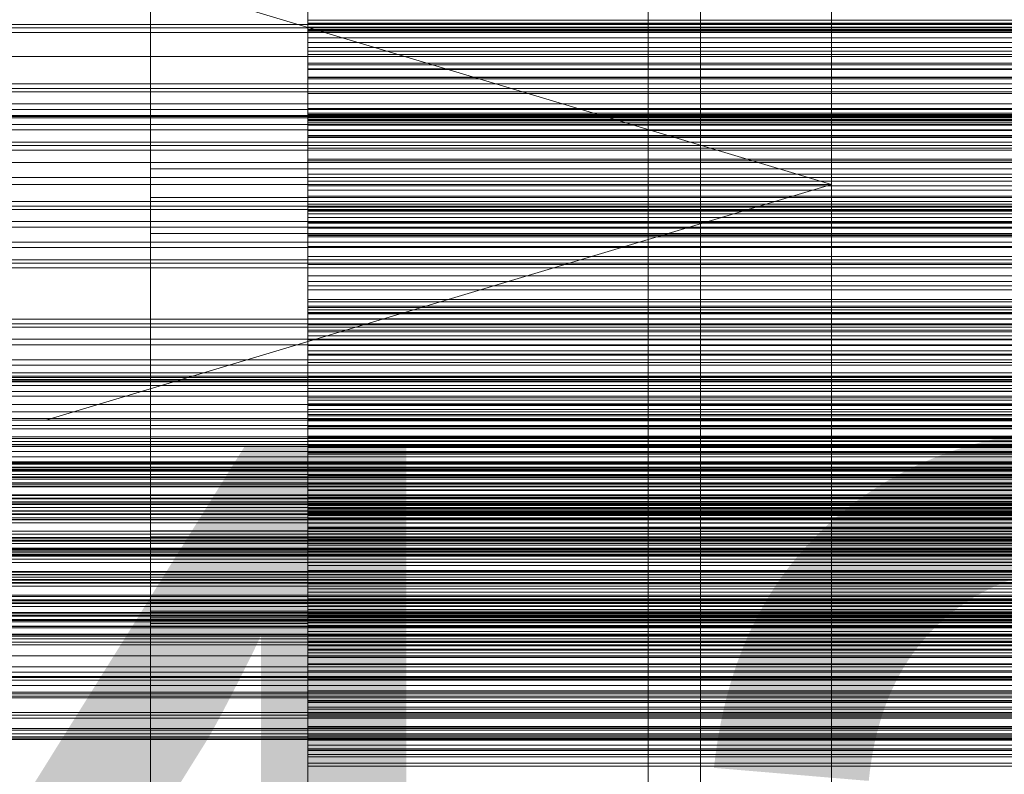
# Model space of a CAD drawing. Header units: millimetres. Extents: x -3490 to 61924, y -72580 to 6847.
# Tile 261 of 656: x 495 to 683, y -34313 to -34169. Entities that reach past the tile are written whole.
import ezdxf

# ---------------------------------------------------------------- set-up
doc = ezdxf.new("R2010")
doc.units = ezdxf.units.MM
for name, color, linetype, lineweight in [('COTAS_O', 1, 'Continuous', 0), ('COTAS_P', 1, 'Continuous', 0), ('frontal_briquetadora', 7, 'Continuous', 0), ('frontal_C03', 7, 'Continuous', 0), ('frontal_mezcladora', 7, 'Continuous', 0), ('frontal_secador', 7, 'Continuous', 0)]:
    doc.layers.add(name, color=color, linetype=linetype, lineweight=lineweight)
doc.dimstyles.new('R19_100', dxfattribs={"dimtxt": 250, "dimasz": 150, "dimexe": 150, "dimexo": 80, "dimgap": 100, "dimtad": 1, "dimtih": 1, "dimtoh": 1, "dimdsep": 46, "dimcen": 0.09, "dimadec": 0, "dimazin": 0, "dimtfac": 1, "dimtdec": 4, "dimtofl": 0, "dimtmove": 0, "dimatfit": 3, "dimfxl": 1, "dimtolj": 1, "dimtzin": 0, "dimarcsym": 0})

# ---------------------------------------------------------------- blocks, each defined once
blk = doc.blocks.new('DIM_R29_52')
at = {"layer": 'COTAS_P'}
for p, q in [((-1750, -34600), (-1600, -34555)), ((2600, -34600), (2450, -34555)), ((-1750, -35500), (-1750, -34600)), ((-1750, -34600), (2600, -34600)), ((-1750, -34600), (-1600, -34645)), ((2600, -34600), (2450, -34645)), ((2600, -35500), (2600, -34600))]:
    blk.add_line(p, q, dxfattribs=at)
blk.add_text('4350 P', height=250, dxfattribs=at).set_placement((425, -34500))
blk = doc.blocks.new('DIM_R29_57')
at = {"layer": 'COTAS_O'}
for p, q in [((-1725, -33700), (-1575, -33655)), ((1725, -33700), (1575, -33655)), ((-1725, -34400), (-1725, -33700)), ((-1725, -33700), (1725, -33700)), ((-1725, -33700), (-1575, -33745)), ((1725, -33700), (1575, -33745)), ((1725, -34400), (1725, -33700))]:
    blk.add_line(p, q, dxfattribs=at)
blk.add_text('3450 O', height=250, dxfattribs=at).set_placement((0, -33600))
blk = doc.blocks.new('DIM_R29_58')
at = {"layer": 'COTAS_P'}
for p, q in [((-150, -32300), (550, -32300)), ((550, -32300), (505, -32450)), ((550, -34900), (550, -32300)), ((550, -32300), (595, -32450)), ((550, -34900), (505, -34750)), ((550, -34900), (595, -34750)), ((-150, -34900), (550, -34900))]:
    blk.add_line(p, q, dxfattribs=at)
blk.add_text('2600 P', height=250, rotation=90, dxfattribs=at).set_placement((450, -33600))
blk = doc.blocks.new('DIM_R29_61')
at = {"layer": 'COTAS_O'}
for p, q in [((-650, -34200), (-500, -34155)), ((650, -34200), (500, -34155)), ((-650, -34900), (-650, -34200)), ((-650, -34200), (650, -34200)), ((-650, -34200), (-500, -34245)), ((650, -34200), (500, -34245)), ((650, -34900), (650, -34200))]:
    blk.add_line(p, q, dxfattribs=at)
blk.add_text('1300 O', height=250, dxfattribs=at).set_placement((0, -34100))

msp = doc.modelspace()

# ---------------------------------------------------------------- linework, layer by layer
at = {"layer": 'frontal_briquetadora'}
for p, q in [((520, -34157.775), (520, -34173.231)), ((550, -34173.231), (550, -34157.775)), ((520, -34174.744), (520, -34159.169)), ((550, -34159.169), (550, -34174.744)), ((550, -34163.517), (550, -34170.544)), ((550, -34175.223), (550, -34164.444)), ((520, -34182.2), (520, -34166.069)), ((550, -34182.2), (550, -34166.069)), ((550, -34169.27), (550, -34166.345)), ((550, -34166.775), (550, -34177.964)), ((550, -34168.618), (550, -34168.194)), ((550, -34177.146), (550, -34168.422)), ((550, -34169.222), (550, -34168.618)), ((750, -34168.618), (550, -34168.618)), ((550, -34169.995), (550, -34169.222)), ((750, -34169.222), (550, -34169.222)), ((550, -34172.006), (550, -34169.27)), ((750, -34169.27), (550, -34169.27)), ((550, -34179.561), (550, -34169.995)), ((750, -34169.995), (550, -34169.995)), ((550, -34170.764), (550, -34170.441)), ((550, -34170.441), (550, -34172.896)), ((550, -34170.441), (750, -34170.441)), ((550, -34170.544), (550, -34179.847)), ((550, -34170.544), (750, -34170.544)), ((550, -34173.853), (550, -34170.764)), ((550, -34170.764), (750, -34170.764)), ((550, -34174.538), (550, -34172.006)), ((750, -34172.006), (550, -34172.006)), ((550, -34172.896), (550, -34178.035)), ((550, -34172.896), (750, -34172.896)), ((520, -34173.231), (520, -34189.88)), ((520, -34191.495), (520, -34174.744)), ((550, -34189.88), (550, -34173.231)), ((550, -34179.589), (550, -34173.853)), ((550, -34173.853), (750, -34173.853)), ((550, -34176.835), (550, -34174.538)), ((750, -34174.538), (550, -34174.538)), ((550, -34174.744), (550, -34191.495)), ((550, -34187.602), (550, -34175.223)), ((550, -34175.223), (750, -34175.223)), ((550, -34186.389), (550, -34176.835)), ((750, -34176.835), (550, -34176.835)), ((520, -34178.883), (520, -34177)), ((520, -34178.061), (520, -34177.118)), ((520, -34177.118), (520, -34179.937)), ((520, -34182.729), (520, -34178.061)), ((550, -34187.891), (550, -34177.146)), ((550, -34177.146), (750, -34177.146)), ((550, -34177.964), (550, -34190.647)), ((550, -34177.964), (750, -34177.964)), ((550, -34178.035), (550, -34185.66)), ((550, -34178.035), (750, -34178.035)), ((520, -34184.46), (520, -34178.883)), ((520, -34179.937), (520, -34186.409)), ((550, -34182.626), (550, -34179.561)), ((750, -34179.561), (550, -34179.561)), ((550, -34187.752), (550, -34179.589)), ((550, -34179.589), (750, -34179.589)), ((550, -34179.847), (550, -34191.067)), ((550, -34179.847), (750, -34179.847)), ((520, -34199.42), (520, -34182.2)), ((550, -34199.42), (550, -34182.2)), ((520, -34190.943), (520, -34182.729)), ((520, -34186.282), (520, -34184.117)), ((520, -34184.117), (520, -34184.39)), ((520, -34184.39), (520, -34187.047)), ((550, -34185.525), (550, -34182.626)), ((750, -34182.626), (550, -34182.626)), ((520, -34193.516), (520, -34184.46)), ((520, -34190.456), (520, -34186.282)), ((550, -34188.246), (550, -34185.525)), ((750, -34185.525), (550, -34185.525)), ((550, -34185.66), (550, -34195.479)), ((550, -34185.66), (750, -34185.66)), ((520, -34186.409), (520, -34196.286)), ((520, -34187.047), (520, -34191.561)), ((550, -34186.417), (550, -34186.389)), ((750, -34186.389), (550, -34186.389)), ((550, -34186.682), (550, -34186.417)), ((750, -34186.417), (550, -34186.417)), ((550, -34187.157), (550, -34186.682)), ((750, -34186.682), (550, -34186.682)), ((550, -34187.826), (550, -34187.157)), ((750, -34187.157), (550, -34187.157)), ((550, -34201.105), (550, -34187.602)), ((550, -34187.602), (750, -34187.602)), ((550, -34198.027), (550, -34187.752)), ((550, -34187.752), (750, -34187.752)), ((550, -34188.675), (550, -34187.826)), ((750, -34187.826), (550, -34187.826)), ((550, -34200.244), (550, -34187.891)), ((550, -34187.891), (750, -34187.891)), ((520, -34189.88), (520, -34207.527)), ((550, -34190.778), (550, -34188.246)), ((750, -34188.246), (550, -34188.246)), ((550, -34189.695), (550, -34188.675)), ((750, -34188.675), (550, -34188.675)), ((550, -34199.367), (550, -34189.695)), ((750, -34189.695), (550, -34189.695)), ((550, -34207.527), (550, -34189.88)), ((520, -34192.727), (520, -34190.313)), ((520, -34195.812), (520, -34190.456)), ((520, -34202.387), (520, -34190.943)), ((520, -34209.225), (520, -34191.495)), ((520, -34191.561), (520, -34197.039)), ((550, -34190.647), (550, -34204.338)), ((550, -34190.647), (750, -34190.647)), ((550, -34193.102), (550, -34190.778)), ((750, -34190.778), (550, -34190.778)), ((550, -34191.067), (550, -34203.774)), ((550, -34191.067), (750, -34191.067)), ((550, -34191.495), (550, -34209.225)), ((520, -34197.076), (520, -34192.727)), ((520, -34205.704), (520, -34193.516)), ((550, -34195.188), (550, -34193.102)), ((750, -34193.102), (550, -34193.102)), ((550, -34204.848), (550, -34195.188)), ((750, -34195.188), (550, -34195.188)), ((550, -34195.479), (550, -34207.113)), ((550, -34195.479), (750, -34195.479)), ((520, -34195.812), (750, -34195.812)), ((520, -34201.29), (520, -34195.812)), ((520, -34196.286), (520, -34209.187)), ((520, -34198.605), (520, -34196.441)), ((520, -34196.441), (520, -34196.713)), ((520, -34196.713), (520, -34199.37)), ((520, -34197.039), (750, -34197.039)), ((520, -34197.039), (520, -34202.395)), ((520, -34202.5), (520, -34197.076)), ((520, -34202.779), (520, -34198.605)), ((520, -34199.37), (520, -34203.885)), ((520, -34217.526), (520, -34199.42)), ((550, -34210.021), (550, -34198.027)), ((550, -34198.027), (750, -34198.027)), ((550, -34202.228), (550, -34199.367)), ((750, -34199.367), (550, -34199.367)), ((550, -34217.526), (550, -34199.42)), ((520, -34205.804), (520, -34201.29)), ((550, -34213.731), (550, -34200.244)), ((550, -34200.244), (750, -34200.244)), ((550, -34208.173), (550, -34201.105)), ((550, -34201.105), (750, -34201.105)), ((520, -34216.621), (520, -34202.387)), ((520, -34202.395), (520, -34206.569)), ((520, -34202.5), (750, -34202.5)), ((520, -34202.5), (520, -34207.924)), ((520, -34208.136), (520, -34202.779)), ((550, -34204.919), (550, -34202.228)), ((750, -34202.228), (550, -34202.228)), ((520, -34203.885), (520, -34209.362)), ((550, -34203.774), (550, -34217.478)), ((550, -34203.774), (750, -34203.774)), ((550, -34204.338), (550, -34218.51)), ((550, -34204.338), (750, -34204.338)), ((550, -34205.112), (550, -34204.848)), ((750, -34204.848), (550, -34204.848)), ((550, -34207.432), (550, -34204.919)), ((750, -34204.919), (550, -34204.919)), ((520, -34220.554), (520, -34205.704)), ((520, -34208.461), (520, -34205.804)), ((520, -34206.569), (520, -34208.734)), ((550, -34205.616), (550, -34205.112)), ((750, -34205.112), (550, -34205.112)), ((550, -34206.333), (550, -34205.616)), ((750, -34205.616), (550, -34205.616)), ((550, -34207.243), (550, -34206.333)), ((750, -34206.333), (550, -34206.333)), ((520, -34207.527), (520, -34225.965)), ((520, -34207.924), (520, -34212.273)), ((520, -34208.136), (750, -34208.136)), ((520, -34213.613), (520, -34208.136)), ((520, -34208.734), (520, -34208.461)), ((550, -34207.113), (550, -34220.117)), ((550, -34207.113), (750, -34207.113)), ((550, -34208.336), (550, -34207.243)), ((750, -34207.243), (550, -34207.243)), ((550, -34209.753), (550, -34207.432)), ((750, -34207.432), (550, -34207.432)), ((550, -34225.965), (550, -34207.527)), ((550, -34215.272), (550, -34208.173)), ((550, -34208.173), (750, -34208.173)), ((550, -34209.601), (550, -34208.336)), ((750, -34208.336), (550, -34208.336)), ((520, -34209.187), (520, -34224.618)), ((520, -34227.726), (520, -34209.225)), ((520, -34209.362), (750, -34209.362)), ((520, -34209.362), (520, -34214.719)), ((550, -34209.225), (550, -34227.726)), ((550, -34219.355), (550, -34209.601)), ((750, -34209.601), (550, -34209.601)), ((550, -34211.863), (550, -34209.753)), ((750, -34209.753), (550, -34209.753)), ((550, -34223.272), (550, -34210.021)), ((550, -34210.021), (750, -34210.021)), ((520, -34212.273), (520, -34214.687)), ((550, -34213.734), (550, -34211.863)), ((750, -34211.863), (550, -34211.863)), ((520, -34218.128), (520, -34213.613)), ((550, -34227.834), (550, -34213.731)), ((550, -34223.476), (550, -34213.734)), ((750, -34213.734), (550, -34213.734)), ((520, -34214.719), (520, -34218.892)), ((550, -34222.397), (550, -34215.272)), ((550, -34215.272), (750, -34215.272)), ((520, -34233.1), (520, -34216.621)), ((520, -34236.305), (520, -34217.526)), ((520, -34220.784), (520, -34218.128)), ((550, -34217.478), (550, -34224.611)), ((550, -34217.478), (750, -34217.478)), ((550, -34236.305), (550, -34217.526)), ((520, -34218.892), (520, -34221.057)), ((550, -34218.51), (550, -34232.619)), ((550, -34218.51), (750, -34218.51)), ((550, -34222.005), (550, -34219.355)), ((750, -34219.355), (550, -34219.355)), ((550, -34220.117), (550, -34233.99)), ((550, -34220.117), (750, -34220.117)), ((520, -34237.497), (520, -34220.554)), ((520, -34221.057), (520, -34220.784)), ((550, -34224.483), (550, -34222.005)), ((750, -34222.005), (550, -34222.005)), ((550, -34229.547), (550, -34222.397)), ((550, -34222.397), (750, -34222.397)), ((550, -34237.271), (550, -34223.272)), ((550, -34223.272), (750, -34223.272)), ((550, -34223.976), (550, -34223.476)), ((750, -34223.476), (550, -34223.476)), ((520, -34224.618), (520, -34241.985)), ((550, -34224.718), (550, -34223.976)), ((750, -34223.976), (550, -34223.976)), ((550, -34226.781), (550, -34224.483)), ((750, -34224.483), (550, -34224.483)), ((550, -34224.611), (550, -34231.767)), ((550, -34224.611), (750, -34224.611)), ((550, -34225.673), (550, -34224.718)), ((750, -34224.718), (550, -34224.718)), ((550, -34226.824), (550, -34225.673)), ((750, -34225.673), (550, -34225.673)), ((520, -34225.965), (520, -34244.978)), ((550, -34244.978), (550, -34225.965)), ((550, -34228.885), (550, -34226.781)), ((750, -34226.781), (550, -34226.781)), ((550, -34228.157), (550, -34226.824)), ((750, -34226.824), (550, -34226.824)), ((520, -34246.782), (520, -34227.726)), ((550, -34227.726), (550, -34246.782)), ((550, -34242.009), (550, -34227.834)), ((550, -34227.834), (750, -34227.834)), ((550, -34229.664), (550, -34228.157)), ((750, -34228.157), (550, -34228.157)), ((550, -34230.777), (550, -34228.885)), ((750, -34228.885), (550, -34228.885)), ((550, -34236.717), (550, -34229.547)), ((550, -34229.547), (750, -34229.547)), ((550, -34239.478), (550, -34229.664)), ((750, -34229.664), (550, -34229.664)), ((550, -34232.427), (550, -34230.777)), ((750, -34230.777), (550, -34230.777)), ((520, -34251.188), (520, -34233.1)), ((550, -34231.767), (550, -34238.943)), ((550, -34231.767), (750, -34231.767)), ((550, -34242.229), (550, -34232.427)), ((750, -34232.427), (550, -34232.427)), ((550, -34232.619), (550, -34236.673)), ((550, -34232.619), (750, -34232.619)), ((550, -34233.99), (550, -34241.171)), ((550, -34233.99), (750, -34233.99)), ((520, -34255.539), (520, -34236.305)), ((550, -34255.539), (550, -34236.305)), ((550, -34236.673), (550, -34240.744)), ((550, -34236.673), (750, -34236.673)), ((550, -34243.904), (550, -34236.717)), ((550, -34236.717), (750, -34236.717)), ((520, -34255.881), (520, -34237.497)), ((550, -34251.479), (550, -34237.271)), ((550, -34237.271), (750, -34237.271)), ((550, -34238.943), (550, -34246.135)), ((550, -34238.943), (750, -34238.943)), ((550, -34241.909), (550, -34239.478)), ((750, -34239.478), (550, -34239.478)), ((550, -34240.744), (550, -34244.831)), ((550, -34240.744), (750, -34240.744)), ((520, -34241.985), (520, -34260.62)), ((550, -34241.171), (550, -34248.367)), ((550, -34241.171), (750, -34241.171)), ((550, -34244.168), (550, -34241.909)), ((750, -34241.909), (550, -34241.909)), ((550, -34246.101), (550, -34242.009)), ((550, -34242.009), (750, -34242.009)), ((550, -34242.963), (550, -34242.229)), ((750, -34242.229), (550, -34242.229)), ((550, -34243.941), (550, -34242.963)), ((750, -34242.963), (550, -34242.963)), ((550, -34251.105), (550, -34243.904)), ((550, -34243.904), (750, -34243.904)), ((550, -34245.133), (550, -34243.941)), ((750, -34243.941), (550, -34243.941)), ((550, -34246.246), (550, -34244.168)), ((750, -34244.168), (550, -34244.168)), ((520, -34244.978), (520, -34264.342)), ((550, -34244.831), (550, -34248.931)), ((550, -34244.831), (750, -34244.831)), ((550, -34264.342), (550, -34244.978)), ((550, -34246.52), (550, -34245.133)), ((750, -34245.133), (550, -34245.133)), ((550, -34250.205), (550, -34246.101)), ((550, -34246.101), (750, -34246.101)), ((550, -34246.135), (550, -34253.34)), ((550, -34246.135), (750, -34246.135)), ((550, -34248.128), (550, -34246.246)), ((750, -34246.246), (550, -34246.246)), ((520, -34266.168), (520, -34246.782)), ((550, -34248.091), (550, -34246.52)), ((750, -34246.52), (550, -34246.52)), ((550, -34246.782), (550, -34266.168)), ((550, -34249.836), (550, -34248.091)), ((750, -34248.091), (550, -34248.091)), ((550, -34249.796), (550, -34248.128)), ((750, -34248.128), (550, -34248.128)), ((550, -34248.367), (550, -34255.575)), ((550, -34248.367), (750, -34248.367)), ((550, -34248.931), (550, -34253.043)), ((550, -34248.931), (750, -34248.931)), ((550, -34251.223), (550, -34249.796)), ((750, -34249.796), (550, -34249.796)), ((550, -34259.686), (550, -34249.836)), ((750, -34249.836), (550, -34249.836)), ((550, -34254.32), (550, -34250.205)), ((550, -34250.205), (750, -34250.205)), ((520, -34270.191), (520, -34251.188)), ((550, -34258.317), (550, -34251.105)), ((550, -34251.105), (750, -34251.105)), ((550, -34261.06), (550, -34251.223)), ((750, -34251.223), (550, -34251.223)), ((550, -34255.598), (550, -34251.479)), ((550, -34251.479), (750, -34251.479)), ((550, -34253.043), (550, -34257.165)), ((550, -34253.043), (750, -34253.043)), ((550, -34253.34), (550, -34260.554)), ((550, -34253.34), (750, -34253.34)), ((520, -34275), (520, -34255.539)), ((520, -34257.742), (520, -34255.577)), ((520, -34255.577), (520, -34255.85)), ((520, -34255.85), (520, -34258.506)), ((550, -34258.445), (550, -34254.32)), ((550, -34254.32), (750, -34254.32)), ((550, -34275), (550, -34255.539)), ((550, -34255.575), (550, -34262.792)), ((550, -34255.575), (750, -34255.575)), ((550, -34259.725), (550, -34255.598)), ((550, -34255.598), (750, -34255.598)), ((520, -34275), (520, -34255.881)), ((550, -34257.165), (550, -34261.296)), ((550, -34257.165), (750, -34257.165)), ((520, -34261.916), (520, -34257.742)), ((520, -34258.506), (520, -34263.021)), ((550, -34265.537), (550, -34258.317)), ((550, -34258.317), (750, -34258.317)), ((550, -34262.577), (550, -34258.445)), ((550, -34258.445), (750, -34258.445)), ((520, -34260.62), (520, -34279.809)), ((550, -34261.893), (550, -34259.686)), ((750, -34259.686), (550, -34259.686)), ((550, -34263.859), (550, -34259.725)), ((550, -34259.725), (750, -34259.725)), ((550, -34260.554), (550, -34267.776)), ((550, -34260.554), (750, -34260.554)), ((550, -34262.027), (550, -34261.06)), ((750, -34261.06), (550, -34261.06)), ((550, -34261.296), (550, -34265.432)), ((550, -34261.296), (750, -34261.296)), ((520, -34267.272), (520, -34261.916)), ((520, -34265.227), (520, -34262.813)), ((520, -34263.021), (520, -34268.499)), ((550, -34263.928), (550, -34261.893)), ((750, -34261.893), (550, -34261.893)), ((550, -34263.238), (550, -34262.027)), ((750, -34262.027), (550, -34262.027)), ((550, -34266.715), (550, -34262.577)), ((550, -34262.577), (750, -34262.577)), ((550, -34262.792), (550, -34270.015)), ((550, -34262.792), (750, -34262.792)), ((550, -34264.664), (550, -34263.238)), ((750, -34263.238), (550, -34263.238)), ((520, -34264.342), (520, -34283.832)), ((520, -34269.576), (520, -34265.227)), ((550, -34267.999), (550, -34263.859)), ((550, -34263.859), (750, -34263.859)), ((550, -34265.78), (550, -34263.928)), ((750, -34263.928), (550, -34263.928)), ((550, -34283.832), (550, -34264.342)), ((550, -34266.286), (550, -34264.664)), ((750, -34264.664), (550, -34264.664)), ((550, -34266.168), (520, -34266.168)), ((520, -34285.658), (520, -34266.168)), ((550, -34265.432), (550, -34269.572)), ((550, -34265.432), (750, -34265.432)), ((550, -34272.76), (550, -34265.537)), ((550, -34265.537), (750, -34265.537)), ((550, -34267.436), (550, -34265.78)), ((750, -34265.78), (550, -34265.78)), ((550, -34266.168), (550, -34285.658)), ((550, -34268.091), (550, -34266.286)), ((750, -34266.286), (550, -34266.286)), ((550, -34270.857), (550, -34266.715)), ((550, -34266.715), (750, -34266.715)), ((520, -34267.272), (750, -34267.272)), ((520, -34272.75), (520, -34267.272)), ((520, -34268.499), (750, -34268.499)), ((520, -34268.499), (520, -34273.855)), ((550, -34268.877), (550, -34267.436)), ((750, -34267.436), (550, -34267.436)), ((550, -34267.776), (550, -34275)), ((550, -34267.776), (750, -34267.776)), ((550, -34272.141), (550, -34267.999)), ((550, -34267.999), (750, -34267.999)), ((550, -34270.069), (550, -34268.091)), ((750, -34268.091), (550, -34268.091)), ((550, -34270.075), (550, -34268.877)), ((750, -34268.877), (550, -34268.877)), ((750, -34270.216), (200, -34270.216)), ((520, -34275), (520, -34269.576)), ((520, -34271.971), (520, -34269.806)), ((520, -34269.806), (520, -34270.079)), ((520, -34270.079), (520, -34272.736)), ((520, -34289.38), (520, -34270.191)), ((750, -34270.191), (520, -34270.191)), ((550, -34269.572), (550, -34273.715)), ((550, -34269.572), (750, -34269.572)), ((550, -34270.015), (550, -34277.24)), ((550, -34270.015), (750, -34270.015)), ((550, -34279.931), (550, -34270.069)), ((750, -34270.069), (550, -34270.069)), ((550, -34279.925), (550, -34270.075)), ((750, -34270.075), (550, -34270.075)), ((550, -34275), (550, -34270.857)), ((550, -34270.857), (750, -34270.857)), ((520, -34276.145), (520, -34271.971)), ((520, -34272.736), (520, -34277.25)), ((520, -34277.264), (520, -34272.75)), ((550, -34276.285), (550, -34272.141)), ((550, -34272.141), (750, -34272.141)), ((550, -34279.985), (550, -34272.76)), ((550, -34272.76), (750, -34272.76)), ((520, -34273.855), (520, -34278.029)), ((550, -34273.715), (550, -34277.859)), ((550, -34273.715), (750, -34273.715)), ((750, -34275), (200, -34275)), ((520, -34275), (750, -34275)), ((520, -34275), (520, -34280.424)), ((520, -34275), (520, -34294.119)), ((550, -34275), (520, -34275)), ((520, -34275), (520, -34294.461)), ((520, -34281.501), (520, -34276.145)), ((550, -34275), (550, -34282.224)), ((550, -34279.143), (550, -34275)), ((550, -34275), (550, -34294.461)), ((550, -34275), (750, -34275)), ((550, -34280.428), (550, -34276.285)), ((550, -34276.285), (750, -34276.285)), ((520, -34277.25), (520, -34282.728)), ((520, -34279.921), (520, -34277.264)), ((520, -34278.029), (520, -34280.194)), ((550, -34277.24), (550, -34284.463)), ((550, -34277.24), (750, -34277.24)), ((550, -34277.859), (550, -34282.001)), ((550, -34277.859), (750, -34277.859)), ((750, -34279.784), (200, -34279.784)), ((750, -34279.809), (520, -34279.809)), ((520, -34279.809), (520, -34298.812)), ((520, -34280.194), (520, -34279.921)), ((550, -34283.285), (550, -34279.143)), ((550, -34279.143), (750, -34279.143)), ((750, -34279.925), (550, -34279.925)), ((550, -34279.925), (550, -34281.123)), ((550, -34281.909), (550, -34279.931)), ((750, -34279.931), (550, -34279.931)), ((550, -34287.208), (550, -34279.985)), ((550, -34279.985), (750, -34279.985)), ((520, -34280.424), (520, -34284.773)), ((520, -34281.501), (750, -34281.501)), ((520, -34286.979), (520, -34281.501)), ((550, -34284.568), (550, -34280.428)), ((550, -34280.428), (750, -34280.428)), ((750, -34281.123), (550, -34281.123)), ((550, -34281.123), (550, -34282.564)), ((550, -34283.714), (550, -34281.909)), ((750, -34281.909), (550, -34281.909)), ((550, -34282.001), (550, -34286.141)), ((550, -34282.001), (750, -34282.001)), ((520, -34282.728), (750, -34282.728)), ((520, -34282.728), (520, -34288.084)), ((550, -34283.832), (520, -34283.832)), ((520, -34283.832), (520, -34303.218)), ((550, -34282.224), (550, -34289.446)), ((550, -34282.224), (750, -34282.224)), ((750, -34282.564), (550, -34282.564)), ((550, -34282.564), (550, -34284.22)), ((550, -34287.423), (550, -34283.285)), ((550, -34283.285), (750, -34283.285)), ((550, -34285.336), (550, -34283.714)), ((750, -34283.714), (550, -34283.714)), ((550, -34303.218), (550, -34283.832)), ((520, -34284.773), (520, -34287.187)), ((520, -34305.022), (520, -34285.658)), ((750, -34284.22), (550, -34284.22)), ((550, -34284.22), (550, -34286.072)), ((550, -34284.463), (550, -34291.683)), ((550, -34284.463), (750, -34284.463)), ((550, -34288.704), (550, -34284.568)), ((550, -34284.568), (750, -34284.568)), ((550, -34286.762), (550, -34285.336)), ((750, -34285.336), (550, -34285.336)), ((550, -34285.658), (550, -34305.022)), ((520, -34291.494), (520, -34286.979)), ((750, -34286.072), (550, -34286.072)), ((550, -34286.072), (550, -34288.107)), ((550, -34286.141), (550, -34290.275)), ((550, -34286.141), (750, -34286.141)), ((550, -34287.973), (550, -34286.762)), ((750, -34286.762), (550, -34286.762)), ((550, -34294.425), (550, -34287.208)), ((550, -34287.208), (750, -34287.208)), ((550, -34291.555), (550, -34287.423)), ((550, -34287.423), (750, -34287.423)), ((520, -34288.084), (520, -34292.258)), ((520, -34308.015), (520, -34289.38)), ((550, -34288.94), (550, -34287.973)), ((750, -34287.973), (550, -34287.973)), ((750, -34288.107), (550, -34288.107)), ((550, -34288.107), (550, -34290.314)), ((550, -34292.835), (550, -34288.704)), ((550, -34288.704), (750, -34288.704)), ((550, -34298.777), (550, -34288.94)), ((750, -34288.94), (550, -34288.94)), ((550, -34289.446), (550, -34296.66)), ((550, -34289.446), (750, -34289.446)), ((520, -34294.15), (520, -34291.494)), ((550, -34290.275), (550, -34294.402)), ((550, -34290.275), (750, -34290.275)), ((750, -34290.314), (550, -34290.314)), ((550, -34290.314), (550, -34300.164)), ((550, -34295.68), (550, -34291.555)), ((550, -34291.555), (750, -34291.555)), ((520, -34292.258), (520, -34294.423)), ((550, -34291.683), (550, -34298.895)), ((550, -34291.683), (750, -34291.683)), ((550, -34296.957), (550, -34292.835)), ((550, -34292.835), (750, -34292.835)), ((520, -34294.119), (520, -34312.503)), ((520, -34294.423), (520, -34294.15)), ((520, -34294.461), (520, -34313.695)), ((550, -34294.402), (550, -34298.521)), ((550, -34294.402), (750, -34294.402)), ((550, -34301.633), (550, -34294.425)), ((550, -34294.425), (750, -34294.425)), ((550, -34294.461), (550, -34313.695)), ((550, -34299.795), (550, -34295.68)), ((550, -34295.68), (750, -34295.68)), ((550, -34296.66), (550, -34303.865)), ((550, -34296.66), (750, -34296.66)), ((550, -34301.069), (550, -34296.957)), ((550, -34296.957), (750, -34296.957)), ((520, -34298.812), (520, -34316.9)), ((550, -34298.521), (550, -34312.729)), ((550, -34298.521), (750, -34298.521)), ((750, -34298.777), (550, -34298.777)), ((550, -34298.777), (550, -34300.204)), ((550, -34298.895), (550, -34306.096)), ((550, -34298.895), (750, -34298.895)), ((550, -34303.899), (550, -34299.795)), ((550, -34299.795), (750, -34299.795)), ((750, -34300.164), (550, -34300.164)), ((550, -34300.164), (550, -34301.909)), ((750, -34300.204), (550, -34300.204)), ((550, -34300.204), (550, -34301.872)), ((550, -34305.169), (550, -34301.069)), ((550, -34301.069), (750, -34301.069)), ((550, -34308.829), (550, -34301.633)), ((550, -34301.633), (750, -34301.633)), ((750, -34301.872), (550, -34301.872)), ((550, -34301.872), (550, -34303.754)), ((750, -34301.909), (550, -34301.909)), ((550, -34301.909), (550, -34303.48)), ((520, -34303.218), (520, -34322.274)), ((550, -34322.274), (550, -34303.218)), ((750, -34303.48), (550, -34303.48)), ((550, -34303.48), (550, -34304.867)), ((750, -34303.754), (550, -34303.754)), ((550, -34303.754), (550, -34305.832)), ((550, -34303.865), (550, -34311.057)), ((550, -34303.865), (750, -34303.865)), ((550, -34307.991), (550, -34303.899)), ((550, -34303.899), (750, -34303.899)), ((520, -34324.035), (520, -34305.022)), ((750, -34304.867), (550, -34304.867)), ((550, -34304.867), (550, -34306.059)), ((550, -34305.022), (550, -34324.035)), ((550, -34309.256), (550, -34305.169)), ((550, -34305.169), (750, -34305.169)), ((750, -34305.832), (550, -34305.832)), ((550, -34305.832), (550, -34308.091)), ((750, -34306.059), (550, -34306.059)), ((550, -34306.059), (550, -34307.037)), ((550, -34306.096), (550, -34313.283)), ((550, -34306.096), (750, -34306.096)), ((520, -34325.382), (520, -34308.015)), ((750, -34307.037), (550, -34307.037)), ((550, -34307.037), (550, -34307.771)), ((750, -34307.771), (550, -34307.771)), ((550, -34307.771), (550, -34317.573)), ((550, -34322.166), (550, -34307.991)), ((550, -34307.991), (750, -34307.991)), ((750, -34308.091), (550, -34308.091)), ((550, -34308.091), (550, -34310.522)), ((550, -34316.01), (550, -34308.829)), ((550, -34308.829), (750, -34308.829)), ((550, -34313.327), (550, -34309.256)), ((550, -34309.256), (750, -34309.256)), ((750, -34310.522), (550, -34310.522)), ((550, -34310.522), (550, -34320.336)), ((550, -34311.057), (550, -34318.233)), ((550, -34311.057), (750, -34311.057)), ((520, -34312.503), (520, -34329.446))]:
    msp.add_line(p, q, dxfattribs=at)
at = {"layer": 'frontal_C03'}
for p, q in [((1250, -34169.463), (-1250, -34169.463)), ((1250, -34170.117), (-1250, -34170.117)), ((1250, -34170.998), (-1250, -34170.998)), ((-1500, -34175.611), (1500, -34175.611)), ((1250, -34180.804), (-1250, -34180.804)), ((1250, -34181.686), (-1250, -34181.686)), ((1250, -34182.339), (-1250, -34182.339)), ((1250, -34184.647), (-1250, -34184.647)), ((-1250, -34185.704), (1250, -34185.704)), ((1500, -34186.859), (-1500, -34186.859)), ((1500, -34187.019), (-1500, -34187.019)), ((1500, -34187.304), (-1500, -34187.304)), ((1250, -34188.556), (-1250, -34188.556)), ((1250, -34189.613), (-1250, -34189.613)), ((1250, -34191.921), (-1250, -34191.921)), ((1250, -34192.574), (-1250, -34192.574)), ((1250, -34193.456), (-1250, -34193.456)), ((-1500, -34195.842), (1500, -34195.842)), ((-1500, -34198.712), (1500, -34198.712)), ((1250, -34203.262), (-1250, -34203.262)), ((1250, -34204.143), (-1250, -34204.143)), ((1250, -34204.797), (-1250, -34204.797)), ((1250, -34207.104), (-1250, -34207.104)), ((-1250, -34208.162), (1250, -34208.162)), ((1250, -34211.014), (-1250, -34211.014)), ((1250, -34212.071), (-1250, -34212.071)), ((1250, -34214.378), (-1250, -34214.378)), ((1250, -34215.032), (-1250, -34215.032)), ((1250, -34215.913), (-1250, -34215.913)), ((1250, -34225.72), (-1250, -34225.72)), ((1250, -34226.601), (-1250, -34226.601)), ((1250, -34227.254), (-1250, -34227.254)), ((1250, -34229.562), (-1250, -34229.562)), ((-1250, -34230.619), (1250, -34230.619)), ((1250, -34233.471), (-1250, -34233.471)), ((1250, -34234.529), (-1250, -34234.529)), ((-1250, -34236.6), (1250, -34236.6)), ((1250, -34236.836), (-1250, -34236.836)), ((-1250, -34237.233), (1250, -34237.233)), ((1250, -34237.49), (-1250, -34237.49)), ((-1250, -34237.697), (1250, -34237.697)), ((1250, -34238.371), (-1250, -34238.371)), ((-1250, -34239.553), (1250, -34239.553)), ((-1250, -34240.449), (1250, -34240.449)), ((-1250, -34243.401), (1250, -34243.401)), ((-1250, -34244.669), (1250, -34244.669)), ((1250, -34248.177), (-1250, -34248.177)), ((-1250, -34248.516), (1250, -34248.516)), ((1250, -34249.059), (-1250, -34249.059)), ((1250, -34249.712), (-1250, -34249.712)), ((-1250, -34250.068), (1250, -34250.068)), ((1250, -34252.019), (-1250, -34252.019)), ((-1500, -34252.99), (1500, -34252.99)), ((-1500, -34253.214), (1500, -34253.214)), ((-1500, -34253.379), (1500, -34253.379)), ((-1250, -34253.077), (1250, -34253.077)), ((-1500, -34254.036), (1500, -34254.036)), ((-1500, -34254.354), (1500, -34254.354)), ((-1500, -34255.4), (1500, -34255.4)), ((-1500, -34255.849), (1500, -34255.849)), ((-1250, -34254.549), (1250, -34254.549)), ((-1500, -34257.212), (1500, -34257.212)), ((1250, -34255.929), (-1250, -34255.929)), ((1250, -34256.28), (-1250, -34256.28)), ((1250, -34256.986), (-1250, -34256.986)), ((-1500, -34257.762), (1500, -34257.762)), ((-1500, -34259.35), (1500, -34259.35)), ((1250, -34259.294), (-1250, -34259.294)), ((1500, -34259.963), (-1500, -34259.963)), ((1250, -34259.947), (-1250, -34259.947)), ((1250, -34260.828), (-1250, -34260.828)), ((-1250, -34261.088), (1250, -34261.088)), ((-1500, -34261.667), (1500, -34261.667)), ((-1500, -34262.302), (1500, -34262.302)), ((-1250, -34262.881), (1250, -34262.881)), ((-1500, -34264.006), (1500, -34264.006)), ((-1500, -34264.619), (1500, -34264.619)), ((-1500, -34266.207), (1500, -34266.207)), ((-1500, -34266.757), (1500, -34266.757)), ((-1500, -34268.12), (1500, -34268.12)), ((-1500, -34268.569), (1500, -34268.569)), ((-1250, -34267.689), (1250, -34267.689)), ((-1500, -34269.615), (1500, -34269.615)), ((-1500, -34269.933), (1500, -34269.933)), ((-1500, -34270.59), (1500, -34270.59)), ((-1500, -34270.754), (1500, -34270.754)), ((-1250, -34269.42), (1250, -34269.42)), ((1250, -34270.635), (-1250, -34270.635)), ((-1500, -34270.979), (1500, -34270.979)), ((1250, -34271.516), (-1250, -34271.516)), ((1250, -34272.17), (-1250, -34272.17)), ((-1250, -34273.9), (1250, -34273.9)), ((1250, -34274.477), (-1250, -34274.477)), ((-1250, -34275.453), (1250, -34275.453)), ((-1250, -34275.534), (1250, -34275.534)), ((1250, -34278.387), (-1250, -34278.387)), ((-1250, -34279.3), (1250, -34279.3)), ((1250, -34279.444), (-1250, -34279.444)), ((-1250, -34280.567), (1250, -34280.567)), ((1250, -34281.751), (-1250, -34281.751)), ((1250, -34282.405), (-1250, -34282.405)), ((1250, -34283.286), (-1250, -34283.286)), ((-1250, -34283.52), (1250, -34283.52)), ((-1250, -34284.416), (1250, -34284.416)), ((-1250, -34286.272), (1250, -34286.272)), ((-1250, -34286.736), (1250, -34286.736)), ((-1250, -34287.369), (1250, -34287.369)), ((1250, -34293.092), (-1250, -34293.092)), ((1250, -34293.974), (-1250, -34293.974)), ((1250, -34294.627), (-1250, -34294.627)), ((1250, -34296.935), (-1250, -34296.935)), ((-1250, -34297.992), (1250, -34297.992)), ((1250, -34300.844), (-1250, -34300.844)), ((1250, -34301.902), (-1250, -34301.902)), ((1250, -34304.209), (-1250, -34304.209)), ((1250, -34304.862), (-1250, -34304.862)), ((1250, -34305.744), (-1250, -34305.744))]:
    msp.add_line(p, q, dxfattribs=at)
at = {"layer": 'frontal_mezcladora'}
for p, q in [((625, -34725), (625, -33700)), ((650, -34725), (650, -33700)), ((615, -34760), (615, -33730)), ((625, -34725), (625, -33730)), ((650, -34760), (650, -33730))]:
    msp.add_line(p, q, dxfattribs=at)
at = {"layer": 'frontal_secador'}
for p, q in [((-1250, -34236), (1250, -34236)), ((-1250, -34242), (1250, -34242)), ((-1250, -34245), (1250, -34245)), ((1250, -34246), (-1250, -34246)), ((-1250, -34246.659), (1250, -34246.659)), ((1250, -34249.659), (-1250, -34249.659)), ((-1250, -34251), (1250, -34251)), ((1250, -34254), (-1250, -34254)), ((-1250, -34254.728), (1250, -34254.728)), ((-1250, -34257.588), (1250, -34257.588)), ((1250, -34257.611), (-1250, -34257.611)), ((1250, -34257.728), (-1250, -34257.728)), ((-1250, -34259.387), (1250, -34259.387)), ((1250, -34259.918), (-1250, -34259.918)), ((-1250, -34260), (1250, -34260)), ((1250, -34260.588), (-1250, -34260.588)), ((1250, -34262.387), (-1250, -34262.387)), ((1250, -34263), (-1250, -34263)), ((-1250, -34263.65), (1250, -34263.65)), ((1250, -34264), (-1250, -34264)), ((1250, -34267.382), (-1250, -34267.382)), ((-1250, -34268), (1250, -34268)), ((1250, -34269.689), (-1250, -34269.689)), ((1250, -34274), (-1250, -34274)), ((1250, -34274.545), (-1250, -34274.545)), ((1250, -34276), (-1250, -34276)), ((1250, -34276.144), (-1250, -34276.144)), ((1250, -34276.709), (-1250, -34276.709)), ((1250, -34278.686), (-1250, -34278.686)), ((1250, -34280), (-1250, -34280)), ((1320, -34282), (-1320, -34282)), ((1250, -34282), (-1250, -34282)), ((1320, -34282.273), (-1320, -34282.273)), ((1320, -34283.072), (-1320, -34283.072)), ((1320, -34284.343), (-1320, -34284.343)), ((1250, -34284.651), (-1250, -34284.651)), ((1250, -34285.859), (-1250, -34285.859)), ((1320, -34286), (-1320, -34286)), ((-1250, -34286), (1250, -34286)), ((1320, -34287.929), (-1320, -34287.929)), ((-1320, -34290), (1320, -34290)), ((-1250, -34290), (1250, -34290)), ((1320, -34292.071), (-1320, -34292.071)), ((1320, -34294), (-1320, -34294)), ((1250, -34294.141), (-1250, -34294.141)), ((1320, -34295.657), (-1320, -34295.657)), ((1320, -34296.928), (-1320, -34296.928)), ((1320, -34297.727), (-1320, -34297.727)), ((1320, -34298), (-1320, -34298)), ((1250, -34297.285), (-1250, -34297.285)), ((1250, -34298), (-1250, -34298)), ((1250, -34301.314), (-1250, -34301.314)), ((1250, -34303.856), (-1250, -34303.856)), ((1250, -34305.455), (-1250, -34305.455)), ((1250, -34306), (-1250, -34306))]:
    msp.add_line(p, q, dxfattribs=at)

# ---------------------------------------------------------------- dimensions: what is measured, and where the dimension line sits
at = {"layer": 'COTAS_O'}
for p1, p2, picture, middle in [((-1725, -34400), (1725, -34400), 'DIM_R29_57', (0, -33700)), ((-650, -34900), (650, -34900), 'DIM_R29_61', (0, -34200))]:
    dim = msp.add_aligned_dim(p1=p1, p2=p2, distance=700, text='<> O', dimstyle='R19_100', dxfattribs=at)
    dim.commit()
    dim.dimension.update_dxf_attribs({"geometry": picture, "text_midpoint": middle})
at = {"layer": 'COTAS_P'}
for p1, p2, distance, picture, middle in [((-150, -34900), (-150, -32300), -700, 'DIM_R29_58', (550, -33600)), ((-1750, -35500), (2600, -35500), 900, 'DIM_R29_52', (425, -34600))]:
    dim = msp.add_aligned_dim(p1=p1, p2=p2, distance=distance, text='<> P', dimstyle='R19_100', dxfattribs=at)
    dim.commit()
    dim.dimension.update_dxf_attribs({"geometry": picture, "text_midpoint": middle})

doc.saveas('drawing.dxf')
